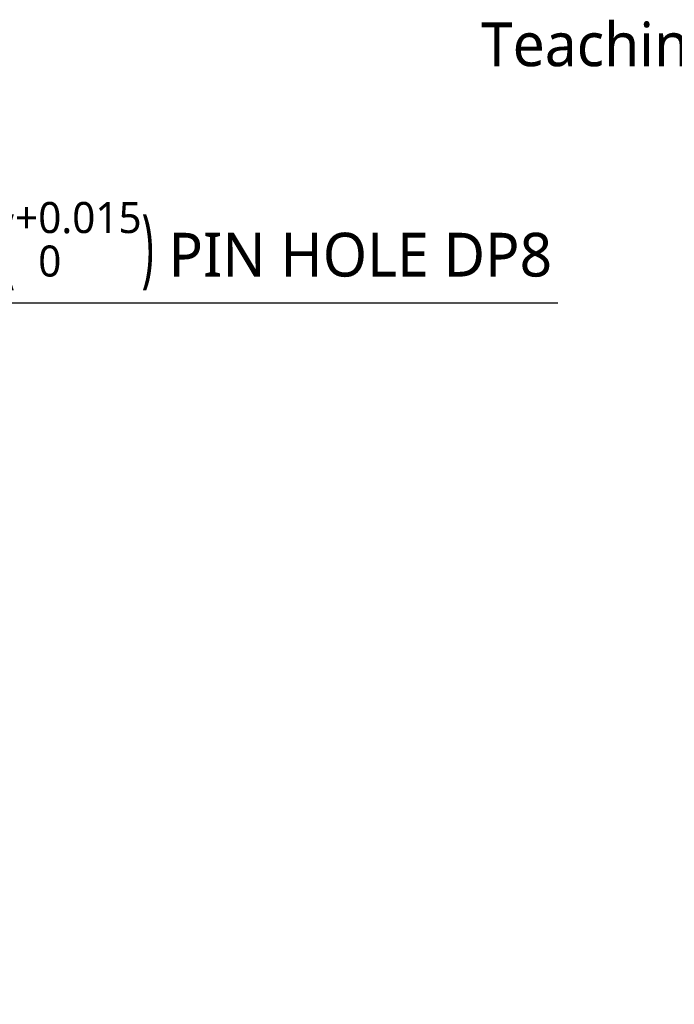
# Model space of a CAD drawing. Header units: millimetres. Extents: x 0 to 7374, y 0 to 4200.
# Tile 556 of 656: x 6219 to 6272, y 198 to 277. Entities that reach past the tile are written whole.
import ezdxf

# ---------------------------------------------------------------- set-up
doc = ezdxf.new("R2010")
doc.units = ezdxf.units.MM
doc.header["$LTSCALE"] = 0.2
doc.styles.add('Rainbow-4.0 Style', font='malgunsl.ttf')
doc.dimstyles.new('Rainbow-4.0 Style$3', dxfattribs={"dimtxt": 3.5, "dimasz": 2.5, "dimexe": 1, "dimexo": 1, "dimgap": 1, "dimtad": 1, "dimtoh": 1, "dimdsep": 46, "dimtxsty": 'Rainbow-4.0 Style', "dimcen": 0, "dimclrd": 251, "dimclre": 251, "dimclrt": 7, "dimazin": 3, "dimtp": 0.1, "dimtm": 0.1, "dimtfac": 0.61, "dimtmove": 0, "dimatfit": 3, "dimfxl": 1, "dimlwd": -1, "dimlwe": -1, "dimarcsym": 1})

# ---------------------------------------------------------------- blocks, each defined once
blk = doc.blocks.new('*D153')
at = {"color": 251, "linetype": 'ByBlock', "transparency": 16777216}
for p, q in [((6202.47, 253.909), (6186.795, 212.354)), ((6262.488, 253.909), (6202.47, 253.909)), ((6183.089, 202.53), (6185.912, 210.015)), ((6182.206, 200.191), (6181.324, 197.851))]:
    blk.add_line(p, q, dxfattribs=at)
at = {"color": 251, "transparency": 16777216}
for points in [[(6186.405, 212.501), (6187.185, 212.207), (6185.912, 210.015)], [(6181.817, 200.338), (6182.596, 200.043), (6183.089, 202.53)]]:
    blk.add_solid(points, dxfattribs=at)
at = {"layer": 'Defpoints', "color": 0, "transparency": 16777216}
for p in [(6185.912, 210.015), (6183.089, 202.53)]:
    blk.add_point(p, dxfattribs=at)
at = {"color": 7, "transparency": 16777216, "insert": (6203.47, 258.465), "char_height": 3.5, "attachment_point": 4, "style": 'Rainbow-4.0 Style'}
blk.add_mtext('∅8 {}{\\C7; H7\\C3;{\\H1.42x;\\W0.5;(}{\\A2;\\H0.71x;+\\S0.015^ 0;}{\\H1.42x;\\W0.5;)}}{{}} PIN HOLE DP8', dxfattribs=at)

msp = doc.modelspace()

# ---------------------------------------------------------------- texts
at = {"color": 7, "insert": (6256.35, 271.677), "char_height": 3.5, "attachment_point": 7, "style": 'Rainbow-4.0 Style'}
msp.add_mtext('Teaching Button', dxfattribs=at)

# ---------------------------------------------------------------- dimensions: what is measured, and where the dimension line sits
dim = msp.add_diameter_dim_2p(p1=(6183.089, 202.53), p2=(6185.912, 210.015), text='<> {}{\\C7; H7\\C3;{\\H1.42x;\\W0.5;(}{\\A2;\\H0.71x;+\\S0.015^ 0;}{\\H1.42x;\\W0.5;)}}{{}} PIN HOLE DP8', dimstyle='Rainbow-4.0 Style$3', override={"dimtdec": 3})
dim.commit()
dim.dimension.update_dxf_attribs({"geometry": '*D153', "text_midpoint": (6232.979, 253.909), "dimtype": 163})

doc.saveas('drawing.dxf')
